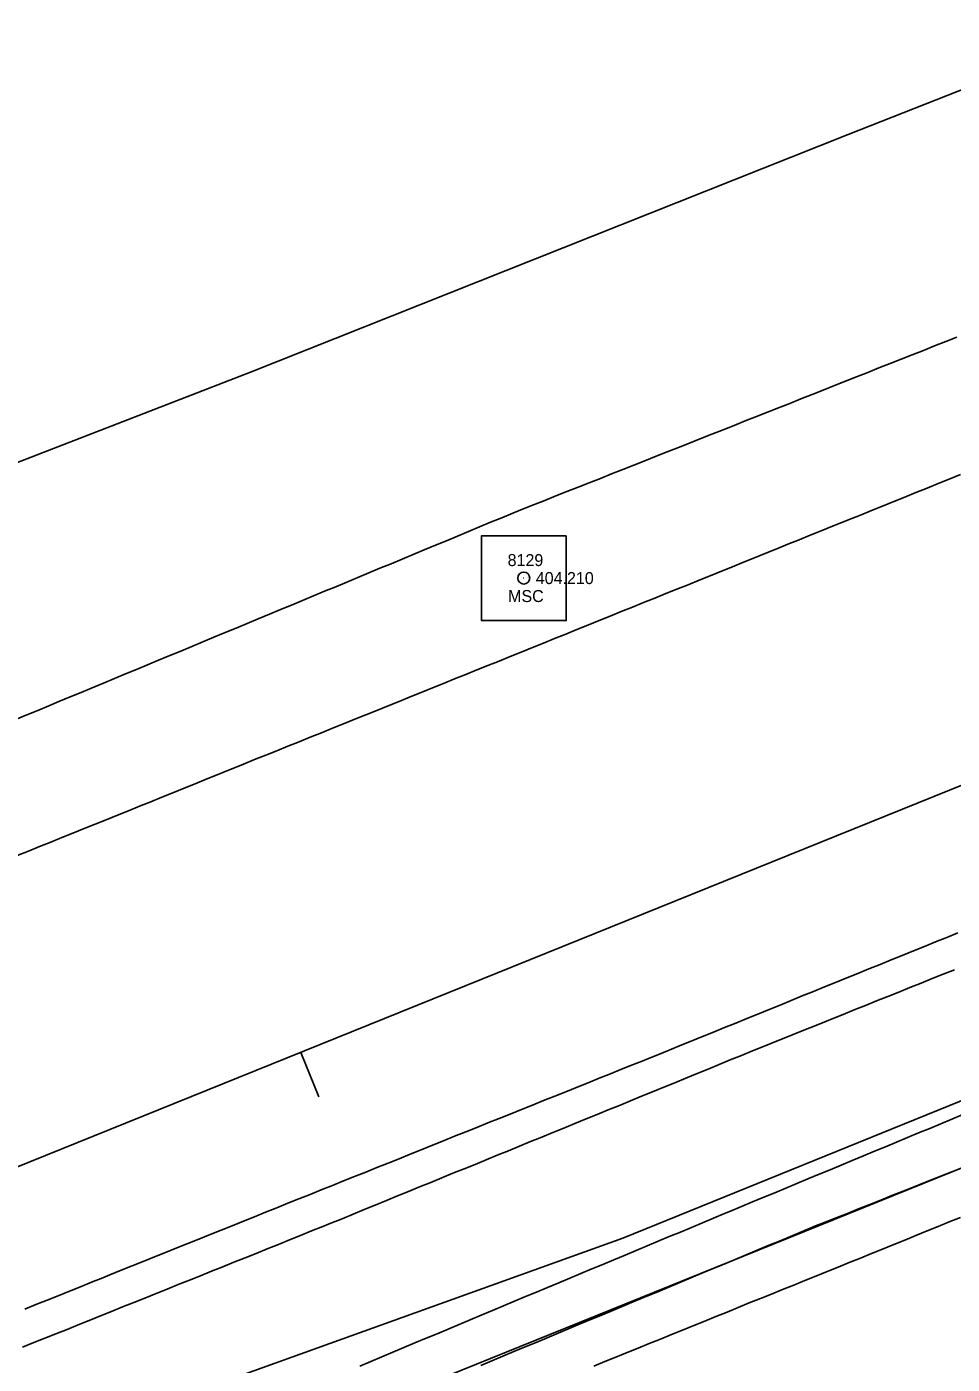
# Model space of a CAD drawing. Extents: x 1901471 to 1963503, y 756461 to 799997.
# Drawn here: x 1930045.1 to 1930122.3, y 773276 to 773387.6 of the extents above; entities that cross this region are included whole.
import ezdxf

# ---------------------------------------------------------------- set-up
doc = ezdxf.new("R2010")
doc.units = 0
for name, color, linetype in [('RD_EX_DR_ErosCtrl', 7, 'Continuous'), ('RD_EX_Fence_Other', 7, 'Continuous'), ('RD_EX_H2O', 7, 'Continuous'), ('RD_EX_Road', 7, 'Continuous'), ('RD_EX_Road_txCode', 7, 'Continuous'), ('RD_HC_Cl', 7, 'Continuous'), ('RD_HC_Data_Tic', 7, 'Continuous'), ('RD_HC_Survey', 7, 'Continuous'), ('RD_HC_txCode', 7, 'Continuous'), ('RD_SMD_Locator', 7, 'Continuous')]:
    doc.layers.add(name, color=color, linetype=linetype)

msp = doc.modelspace()

# ---------------------------------------------------------------- linework, layer by layer
at = {"layer": 'RD_EX_DR_ErosCtrl'}
for points in [[(1930072.85, 773275.83), (1930073.77, 773276.22), (1930074.69, 773276.61), (1930075.61, 773276.99), (1930076.54, 773277.38), (1930077.46, 773277.76), (1930078.38, 773278.15), (1930079.3, 773278.53), (1930080.23, 773278.92), (1930081.15, 773279.3), (1930082.07, 773279.69), (1930082.99, 773280.07), (1930083.92, 773280.46), (1930084.84, 773280.85), (1930085.76, 773281.23), (1930086.68, 773281.62), (1930087.61, 773282), (1930088.53, 773282.39), (1930089.45, 773282.77), (1930090.37, 773283.16), (1930091.3, 773283.54), (1930091.3, 773283.54), (1930092.22, 773283.93), (1930093.14, 773284.31), (1930094.06, 773284.7), (1930094.99, 773285.09), (1930095.91, 773285.47), (1930096.83, 773285.86), (1930097.76, 773286.24), (1930098.68, 773286.63), (1930099.6, 773287.01), (1930100.52, 773287.4), (1930101.45, 773287.78), (1930102.37, 773288.17), (1930103.29, 773288.55), (1930103.79, 773288.76), (1930104.71, 773289.14), (1930105.63, 773289.53), (1930106.56, 773289.91), (1930107.48, 773290.29), (1930108.4, 773290.68), (1930109.33, 773291.06), (1930110.25, 773291.44), (1930111.17, 773291.83), (1930112.1, 773292.21), (1930113.02, 773292.59), (1930113.94, 773292.98), (1930114.87, 773293.36), (1930115.79, 773293.75), (1930116.71, 773294.13), (1930117.64, 773294.51), (1930118.56, 773294.9), (1930119.48, 773295.28), (1930120.41, 773295.66), (1930121.33, 773296.05), (1930122.25, 773296.43), (1930123.18, 773296.81)], [(1930122.96, 773288.22), (1930122.03, 773287.85), (1930121.1, 773287.47), (1930120.18, 773287.1), (1930119.25, 773286.72), (1930118.32, 773286.34), (1930117.4, 773285.97), (1930116.47, 773285.59), (1930115.54, 773285.22), (1930114.62, 773284.84), (1930113.69, 773284.47), (1930112.77, 773284.09), (1930111.84, 773283.72), (1930110.91, 773283.34), (1930109.99, 773282.96), (1930109.06, 773282.59), (1930108.13, 773282.21), (1930107.21, 773281.84), (1930106.28, 773281.46), (1930105.35, 773281.09), (1930104.43, 773280.71), (1930103.5, 773280.33), (1930102.57, 773279.96), (1930102.57, 773279.96), (1930101.65, 773279.58), (1930100.72, 773279.21), (1930099.79, 773278.83), (1930098.87, 773278.46), (1930097.94, 773278.08), (1930097.01, 773277.71), (1930096.09, 773277.33), (1930095.16, 773276.95), (1930094.23, 773276.58), (1930093.31, 773276.2), (1930092.38, 773275.83)]]:
    msp.add_lwpolyline(points, dxfattribs=at)
at = {"layer": 'RD_EX_Fence_Other'}
msp.add_lwpolyline([(1931133.89, 773707.87), (1931099.83, 773694.13), (1931067.48, 773680.72), (1931027.55, 773663.68), (1930982.76, 773645.81), (1930938.97, 773628.09), (1930893.39, 773609.71), (1930849.11, 773591.39), (1930804.88, 773573.99), (1930760.65, 773556.5), (1930716.24, 773538.84), (1930656.76, 773514.52), (1930612.46, 773496.32), (1930567.72, 773478.03), (1930492.15, 773447.44), (1930419.73, 773418.13), (1930344.93, 773387.63), (1930270.78, 773357.87), (1930212.61, 773334.12), (1930147.85, 773308.03), (1930094.8, 773286.49), (1930062.24, 773274.79), (1930012.63, 773254.25)], dxfattribs=at)
at = {"layer": 'RD_EX_H2O'}
for points in [[(1930572.41, 773540.68), (1930522.03, 773525.15), (1930462.02, 773504.97), (1930402.26, 773486.57), (1930355.78, 773472.91), (1930305.98, 773454.55), (1930259.56, 773435.46), (1930213.73, 773418.61), (1930165.76, 773399.18), (1930113.59, 773378.6), (1930063.73, 773358.76), (1930013.41, 773339.26), (1929966.75, 773319.99), (1929896.46, 773291.19)], [(1930122.83, 773292.27), (1930121.9, 773291.9), (1930120.97, 773291.53), (1930120.04, 773291.16), (1930119.11, 773290.79), (1930118.18, 773290.42), (1930117.25, 773290.05), (1930116.32, 773289.68), (1930115.4, 773289.31), (1930114.47, 773288.94), (1930113.54, 773288.57), (1930112.61, 773288.2), (1930111.68, 773287.83), (1930110.75, 773287.46), (1930110.63, 773287.42), (1930109.71, 773287.03), (1930108.79, 773286.65), (1930107.86, 773286.26), (1930106.94, 773285.88), (1930106.02, 773285.5), (1930105.1, 773285.11), (1930104.17, 773284.73), (1930103.25, 773284.34), (1930103.25, 773284.34), (1930102.33, 773283.96), (1930101.4, 773283.57), (1930100.48, 773283.19), (1930099.56, 773282.8), (1930098.64, 773282.42), (1930097.71, 773282.03), (1930096.79, 773281.65), (1930095.87, 773281.26), (1930094.94, 773280.88), (1930094.02, 773280.49), (1930093.1, 773280.11), (1930092.18, 773279.73), (1930091.25, 773279.34), (1930090.33, 773278.96), (1930089.41, 773278.57), (1930088.49, 773278.19), (1930087.56, 773277.8), (1930086.64, 773277.42), (1930085.72, 773277.03), (1930084.79, 773276.65), (1930083.87, 773276.26), (1930082.95, 773275.88)]]:
    msp.add_lwpolyline(points, dxfattribs=at)
at = {"layer": 'RD_EX_Road'}
for points in [[(1930044.14, 773329.78), (1930045.07, 773330.16), (1930045.99, 773330.54), (1930046.92, 773330.92), (1930047.76, 773331.27), (1930048.69, 773331.66), (1930049.61, 773332.04), (1930050.53, 773332.42), (1930051.46, 773332.81), (1930052.38, 773333.19), (1930053.3, 773333.58), (1930054.23, 773333.96), (1930055.15, 773334.34), (1930056.07, 773334.73), (1930057, 773335.11), (1930057.92, 773335.49), (1930058.84, 773335.88), (1930059.77, 773336.26), (1930060.69, 773336.64), (1930061.61, 773337.03), (1930062.54, 773337.41), (1930063.46, 773337.8), (1930064.38, 773338.18), (1930065.31, 773338.56), (1930066.23, 773338.95), (1930067.15, 773339.33), (1930068.08, 773339.71), (1930069, 773340.1), (1930069.92, 773340.48), (1930069.92, 773340.48), (1930070.85, 773340.86), (1930071.77, 773341.25), (1930072.69, 773341.63), (1930073.62, 773342.02), (1930074.54, 773342.4), (1930075.46, 773342.78), (1930076.39, 773343.17), (1930077.31, 773343.55), (1930078.23, 773343.93), (1930079.16, 773344.32), (1930080.08, 773344.7), (1930081, 773345.09), (1930081.93, 773345.47), (1930082.85, 773345.85), (1930083.77, 773346.24), (1930084.7, 773346.62), (1930085.62, 773347), (1930086.43, 773347.32), (1930087.36, 773347.69), (1930088.29, 773348.06), (1930089.21, 773348.43), (1930090.14, 773348.8), (1930091.07, 773349.17), (1930092, 773349.53), (1930092.93, 773349.9), (1930093.86, 773350.27), (1930094.79, 773350.64), (1930095.72, 773351.01), (1930096.65, 773351.37), (1930097.58, 773351.74), (1930098.51, 773352.11), (1930099.44, 773352.48), (1930100.37, 773352.85), (1930101.3, 773353.22), (1930102.23, 773353.58), (1930103.16, 773353.95), (1930104.08, 773354.32), (1930105.01, 773354.69), (1930105.94, 773355.06), (1930106.87, 773355.43), (1930107.8, 773355.79), (1930108.73, 773356.16), (1930109.66, 773356.53), (1930110.59, 773356.9), (1930111.52, 773357.27), (1930112.45, 773357.64), (1930113.38, 773358), (1930114.31, 773358.37), (1930115.24, 773358.74), (1930116.17, 773359.11), (1930117.1, 773359.48), (1930118.03, 773359.85), (1930118.95, 773360.21), (1930119.88, 773360.58), (1930120.81, 773360.95), (1930121.74, 773361.32), (1930122.67, 773361.69)], [(1930044.28, 773318.42), (1930045.21, 773318.8), (1930046.14, 773319.17), (1930047.07, 773319.54), (1930047.99, 773319.92), (1930048.92, 773320.29), (1930049.85, 773320.67), (1930050.77, 773321.04), (1930051.7, 773321.42), (1930052.63, 773321.79), (1930053.55, 773322.17), (1930054.48, 773322.54), (1930055.41, 773322.92), (1930056.34, 773323.29), (1930057.26, 773323.67), (1930058.19, 773324.04), (1930059.12, 773324.42), (1930060.04, 773324.79), (1930060.97, 773325.17), (1930061.9, 773325.54), (1930062.82, 773325.92), (1930063.16, 773326.05), (1930064.08, 773326.43), (1930065.01, 773326.8), (1930065.94, 773327.17), (1930066.86, 773327.55), (1930067.79, 773327.92), (1930068.72, 773328.3), (1930069.65, 773328.67), (1930070.57, 773329.05), (1930071.5, 773329.42), (1930072.43, 773329.8), (1930073.35, 773330.17), (1930074.28, 773330.54), (1930075.21, 773330.92), (1930076.13, 773331.29), (1930077.06, 773331.67), (1930077.99, 773332.04), (1930078.92, 773332.42), (1930079.84, 773332.79), (1930080.77, 773333.17), (1930081.7, 773333.54), (1930082.62, 773333.92), (1930083.55, 773334.29), (1930084.48, 773334.66), (1930085.4, 773335.04), (1930086.33, 773335.41), (1930087.26, 773335.79), (1930088.19, 773336.16), (1930089.11, 773336.54), (1930090.04, 773336.91), (1930090.97, 773337.29), (1930091.89, 773337.66), (1930092.82, 773338.03), (1930093.75, 773338.41), (1930094.67, 773338.78), (1930095.6, 773339.16), (1930096.53, 773339.53), (1930097.46, 773339.91), (1930098.38, 773340.28), (1930099.31, 773340.66), (1930100.24, 773341.03), (1930101.16, 773341.41), (1930102.09, 773341.78), (1930103.02, 773342.15), (1930103.94, 773342.53), (1930104.87, 773342.9), (1930105.8, 773343.28), (1930106.73, 773343.65), (1930107.65, 773344.03), (1930108.58, 773344.4), (1930109.51, 773344.78), (1930110.43, 773345.15), (1930111.36, 773345.52), (1930112.29, 773345.9), (1930113.21, 773346.27), (1930113.69, 773346.47), (1930114.62, 773346.84), (1930115.55, 773347.22), (1930116.47, 773347.59), (1930117.4, 773347.97), (1930118.33, 773348.34), (1930119.25, 773348.72), (1930120.18, 773349.09), (1930121.11, 773349.47), (1930122.03, 773349.84), (1930122.96, 773350.22)], [(1930044.92, 773280.58), (1930045.84, 773280.96), (1930046.77, 773281.33), (1930047.7, 773281.7), (1930048.63, 773282.08), (1930049.55, 773282.45), (1930050.48, 773282.83), (1930051.41, 773283.2), (1930052.01, 773283.44), (1930052.94, 773283.82), (1930053.87, 773284.19), (1930054.79, 773284.56), (1930055.72, 773284.94), (1930056.65, 773285.31), (1930057.58, 773285.68), (1930058.51, 773286.05), (1930059.43, 773286.43), (1930060.36, 773286.8), (1930061.29, 773287.17), (1930062.22, 773287.54), (1930063.14, 773287.92), (1930064.07, 773288.29), (1930065, 773288.66), (1930065.93, 773289.03), (1930066.86, 773289.41), (1930067.78, 773289.78), (1930068.71, 773290.15), (1930069.64, 773290.52), (1930070.57, 773290.9), (1930071.49, 773291.27), (1930072.42, 773291.64), (1930073.35, 773292.02), (1930074.28, 773292.39), (1930075.21, 773292.76), (1930076.13, 773293.13), (1930077.06, 773293.51), (1930077.99, 773293.88), (1930078.92, 773294.25), (1930079.84, 773294.62), (1930080.77, 773295), (1930081.7, 773295.37), (1930082.63, 773295.74), (1930083.55, 773296.11), (1930084.48, 773296.49), (1930085.41, 773296.86), (1930086.34, 773297.23), (1930087.27, 773297.6), (1930088.19, 773297.98), (1930089.12, 773298.35), (1930090.05, 773298.72), (1930090.98, 773299.1), (1930091.9, 773299.47), (1930092.83, 773299.84), (1930093.76, 773300.21), (1930094.69, 773300.59), (1930095.62, 773300.96), (1930096.54, 773301.33), (1930096.81, 773301.44), (1930097.73, 773301.81), (1930098.66, 773302.19), (1930099.59, 773302.57), (1930100.51, 773302.94), (1930101.44, 773303.32), (1930102.36, 773303.7), (1930103.29, 773304.07), (1930104.22, 773304.45), (1930105.14, 773304.83), (1930106.07, 773305.2), (1930107, 773305.58), (1930107.92, 773305.95), (1930108.85, 773306.33), (1930109.77, 773306.71), (1930110.7, 773307.08), (1930111.63, 773307.46), (1930112.55, 773307.84), (1930113.48, 773308.21), (1930114.41, 773308.59), (1930115.33, 773308.97), (1930116.26, 773309.34), (1930117.19, 773309.72), (1930118.11, 773310.09), (1930119.04, 773310.47), (1930119.96, 773310.85), (1930120.89, 773311.22), (1930121.82, 773311.6), (1930122.74, 773311.98)], [(1930044.72, 773277.4), (1930045.65, 773277.78), (1930046.58, 773278.15), (1930047.51, 773278.52), (1930048.43, 773278.89), (1930049.36, 773279.27), (1930050.29, 773279.64), (1930051.22, 773280.01), (1930052.14, 773280.39), (1930053.07, 773280.76), (1930054, 773281.13), (1930054.93, 773281.5), (1930055.86, 773281.88), (1930056.78, 773282.25), (1930057.71, 773282.62), (1930058.64, 773282.99), (1930059.57, 773283.37), (1930060.49, 773283.74), (1930061.42, 773284.11), (1930062.35, 773284.49), (1930063.28, 773284.86), (1930064.21, 773285.23), (1930065.13, 773285.6), (1930066.06, 773285.98), (1930066.99, 773286.35), (1930067.92, 773286.72), (1930068.84, 773287.1), (1930069.77, 773287.47), (1930070.45, 773287.75), (1930071.38, 773288.12), (1930072.3, 773288.5), (1930073.23, 773288.88), (1930074.15, 773289.26), (1930075.08, 773289.64), (1930076, 773290.02), (1930076.93, 773290.39), (1930077.85, 773290.77), (1930078.78, 773291.15), (1930079.71, 773291.53), (1930080.63, 773291.91), (1930081.56, 773292.29), (1930082.48, 773292.66), (1930083.41, 773293.04), (1930084.33, 773293.42), (1930085.26, 773293.8), (1930086.18, 773294.18), (1930087.11, 773294.56), (1930088.03, 773294.93), (1930088.96, 773295.31), (1930089.89, 773295.69), (1930090.81, 773296.07), (1930091.74, 773296.45), (1930092.66, 773296.83), (1930093.59, 773297.2), (1930094.51, 773297.58), (1930095.44, 773297.96), (1930096.36, 773298.34), (1930097.29, 773298.72), (1930098.21, 773299.1), (1930099.14, 773299.47), (1930100.06, 773299.85), (1930100.99, 773300.23), (1930101.92, 773300.61), (1930102.84, 773300.99), (1930103.77, 773301.37), (1930104.69, 773301.74), (1930105.62, 773302.12), (1930105.77, 773302.18), (1930106.69, 773302.56), (1930107.62, 773302.93), (1930108.55, 773303.3), (1930109.48, 773303.68), (1930110.4, 773304.05), (1930111.33, 773304.42), (1930112.26, 773304.8), (1930113.19, 773305.17), (1930114.11, 773305.54), (1930115.04, 773305.92), (1930115.97, 773306.29), (1930116.9, 773306.66), (1930117.82, 773307.04), (1930118.75, 773307.41), (1930119.68, 773307.78), (1930120.61, 773308.16), (1930121.53, 773308.53), (1930122.46, 773308.9)]]:
    msp.add_lwpolyline(points, dxfattribs=at)
at = {"layer": 'RD_HC_Cl'}
for p, q in [((1938541.05, 776727.63), (1929630.2, 773125.03)), ((1938552.08, 776700.34), (1929639.84, 773096.99))]:
    msp.add_line(p, q, dxfattribs=at)
at = {"layer": 'RD_HC_Data_Tic'}
msp.add_line((1930067.93, 773302), (1930069.43, 773298.29), dxfattribs=at)
at = {"layer": 'RD_HC_Survey'}
msp.add_lwpolyline([(1930090.08, 773345.11), (1930083.01, 773345.11), (1930083.01, 773338.04), (1930090.08, 773338.04)], close=True, dxfattribs=at)
msp.add_circle((1930086.54, 773341.58), 0.5, dxfattribs=at)
at = {"layer": 'RD_SMD_Locator'}
msp.add_circle((1930086.54, 773341.58), 0.001, dxfattribs=at)

# ---------------------------------------------------------------- texts
at = {"layer": 'RD_EX_Road_txCode'}
msp.add_text('404.210', height=1, dxfattribs=at).set_placement((1930087.54, 773341.08))
at = {"layer": 'RD_HC_txCode'}
for s, p in [('8129', (1930085.19, 773342.58)), ('MSC', (1930085.23, 773339.58))]:
    msp.add_text(s, height=1, dxfattribs=at).set_placement(p)

doc.saveas('drawing.dxf')
